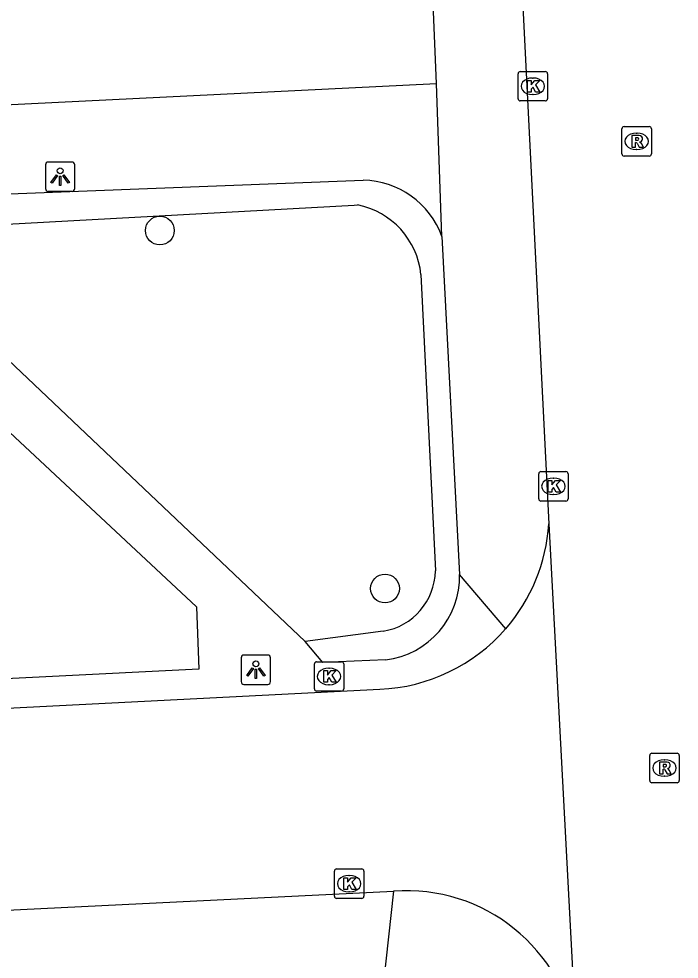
# Model space of a CAD drawing. Extents: x 161084 to 161928, y 385355 to 386522.
# Drawn here: x 161794.81 to 161817.26, y 386010 to 386041.97 of the extents above; entities that cross this region are included whole.
import ezdxf

# ---------------------------------------------------------------- set-up
doc = ezdxf.new("R2010")
doc.units = 0
for name, color, linetype in [('IMGEO_Boom', 7, 'Continuous'), ('IMGEO_Haag', 7, 'Continuous'), ('IMGEO_Kolk', 7, 'Continuous'), ('IMGEO_Lichtpunt', 7, 'Continuous'), ('IMGEO_Rijbaan_lokaal_open', 7, 'Continuous'), ('IMGEO_Rioolput', 7, 'Continuous'), ('IMGEO_Voetpad_open', 7, 'Continuous')]:
    doc.layers.add(name, color=color, linetype=linetype)

msp = doc.modelspace()

# ---------------------------------------------------------------- linework, layer by layer
at = {"layer": 'IMGEO_Boom'}
for centre in [(161799.607, 386034.768), (161807.262, 386022.598)]:
    msp.add_circle(centre, 0.489, dxfattribs=at)
at = {"layer": 'IMGEO_Haag'}
for points in [[(161789.844, 386034.734), (161806.215, 386035.635), (161806.327, 386035.641)], [(161808.483, 386033.268), (161808.975, 386023.201)], [(161807.204, 386021.15), (161804.543, 386020.794)]]:
    msp.add_lwpolyline(points, dxfattribs=at)
for centre, radius, start, end in [((161805.795, 386032.992), 2.702, 5.8642, 78.6495), ((161806.861, 386023.236), 2.114, 279.3351, 359.0449)]:
    msp.add_arc(centre, radius, start, end, dxfattribs=at)
at = {"layer": 'IMGEO_Kolk'}
for p, q in [((161811.784, 386039.247), (161811.784, 386040.099)), ((161811.859, 386040.173), (161812.711, 386040.173)), ((161812.272, 386039.953), (161812.297, 386039.953)), ((161812.785, 386040.099), (161812.785, 386039.247)), ((161812.295, 386039.393), (161812.27, 386039.393)), ((161812.711, 386039.173), (161811.859, 386039.173)), ((161812.486, 386025.647), (161812.486, 386026.499)), ((161812.561, 386026.573), (161813.413, 386026.573)), ((161813.487, 386026.499), (161813.487, 386025.647)), ((161812.974, 386026.353), (161812.999, 386026.353)), ((161813.413, 386025.573), (161812.561, 386025.573)), ((161812.997, 386025.793), (161812.972, 386025.793)), ((161804.934, 386020.11), (161805.786, 386020.11)), ((161804.859, 386019.184), (161804.859, 386020.036)), ((161805.347, 386019.89), (161805.372, 386019.89)), ((161805.86, 386020.036), (161805.86, 386019.184)), ((161805.786, 386019.11), (161804.934, 386019.11)), ((161805.37, 386019.33), (161805.345, 386019.33)), ((161805.616, 386013.066), (161806.468, 386013.066)), ((161805.541, 386012.14), (161805.541, 386012.992)), ((161806.029, 386012.846), (161806.054, 386012.846)), ((161806.542, 386012.992), (161806.542, 386012.14)), ((161806.052, 386012.286), (161806.027, 386012.286)), ((161806.468, 386012.066), (161805.616, 386012.066))]:
    msp.add_line(p, q, dxfattribs=at)
for points in [[(161811.784, 386039.247), (161811.784, 386040.099)], [(161811.859, 386040.173), (161812.711, 386040.173)], [(161812.785, 386040.099), (161812.785, 386039.247)], [(161812.105, 386039.873), (161812.228, 386039.873), (161812.228, 386039.722), (161812.358, 386039.873), (161812.522, 386039.873), (161812.376, 386039.722), (161812.529, 386039.473), (161812.377, 386039.473), (161812.292, 386039.637), (161812.228, 386039.57), (161812.228, 386039.473), (161812.105, 386039.473), (161812.105, 386039.873)], [(161812.711, 386039.173), (161811.859, 386039.173)], [(161812.486, 386025.647), (161812.486, 386026.499)], [(161812.561, 386026.573), (161813.413, 386026.573)], [(161813.487, 386026.499), (161813.487, 386025.647)], [(161812.807, 386026.273), (161812.93, 386026.273), (161812.93, 386026.122), (161813.06, 386026.273), (161813.224, 386026.273), (161813.078, 386026.122), (161813.231, 386025.873), (161813.079, 386025.873), (161812.994, 386026.037), (161812.93, 386025.97), (161812.93, 386025.873), (161812.807, 386025.873), (161812.807, 386026.273)], [(161813.413, 386025.573), (161812.561, 386025.573)], [(161804.934, 386020.11), (161805.786, 386020.11)], [(161804.859, 386019.184), (161804.859, 386020.036)], [(161805.18, 386019.81), (161805.303, 386019.81), (161805.303, 386019.659), (161805.433, 386019.81), (161805.597, 386019.81), (161805.451, 386019.659), (161805.604, 386019.41), (161805.452, 386019.41), (161805.367, 386019.574), (161805.303, 386019.507), (161805.303, 386019.41), (161805.18, 386019.41), (161805.18, 386019.81)], [(161805.86, 386020.036), (161805.86, 386019.184)], [(161805.786, 386019.11), (161804.934, 386019.11)], [(161805.616, 386013.066), (161806.468, 386013.066)], [(161805.541, 386012.14), (161805.541, 386012.992)], [(161805.862, 386012.766), (161805.985, 386012.766), (161805.985, 386012.615), (161806.115, 386012.766), (161806.279, 386012.766), (161806.133, 386012.615), (161806.286, 386012.366), (161806.134, 386012.366), (161806.049, 386012.53), (161805.985, 386012.463), (161805.985, 386012.366), (161805.862, 386012.366), (161805.862, 386012.766)], [(161806.542, 386012.992), (161806.542, 386012.14)], [(161806.468, 386012.066), (161805.616, 386012.066)]]:
    msp.add_lwpolyline(points, dxfattribs=at)
for centre, start, end in [((161811.861, 386040.097), 91.552, 178.448), ((161811.861, 386040.097), 91.552, 178.448), ((161812.709, 386040.097), 1.552, 88.448), ((161812.709, 386040.097), 1.552, 88.448), ((161811.861, 386039.249), 181.552, 268.448), ((161811.861, 386039.249), 181.552, 268.448), ((161812.709, 386039.249), 271.552, 358.448), ((161812.709, 386039.249), 271.552, 358.448), ((161812.563, 386026.497), 91.552, 178.448), ((161812.563, 386026.497), 91.552, 178.448), ((161813.411, 386026.497), 1.552, 88.448), ((161813.411, 386026.497), 1.552, 88.448), ((161812.563, 386025.649), 181.552, 268.448), ((161812.563, 386025.649), 181.552, 268.448), ((161813.411, 386025.649), 271.552, 358.448), ((161813.411, 386025.649), 271.552, 358.448), ((161804.936, 386020.034), 91.552, 178.448), ((161804.936, 386020.034), 91.552, 178.448), ((161805.784, 386020.034), 1.552, 88.448), ((161805.784, 386020.034), 1.552, 88.448), ((161804.936, 386019.186), 181.552, 268.448), ((161804.936, 386019.186), 181.552, 268.448), ((161805.784, 386019.186), 271.552, 358.448), ((161805.784, 386019.186), 271.552, 358.448), ((161805.618, 386012.99), 91.552, 178.448), ((161805.618, 386012.99), 91.552, 178.448), ((161806.466, 386012.99), 1.552, 88.448), ((161806.466, 386012.99), 1.552, 88.448), ((161805.618, 386012.142), 181.552, 268.448), ((161805.618, 386012.142), 181.552, 268.448), ((161806.466, 386012.142), 271.552, 358.448), ((161806.466, 386012.142), 271.552, 358.448)]:
    msp.add_arc(centre, 0.0765, start, end, dxfattribs=at)
for centre, major_axis, ratio, start_param, end_param in [((161812.271, 386039.673), (-0.387, 0.002), 0.722429, 4.712389, 7.853982), ((161812.296, 386039.673), (-0.39, 0.002), 0.717154, 1.570796, 4.712389), ((161812.973, 386026.073), (-0.387, 0.002), 0.722429, 4.712389, 7.853982), ((161812.998, 386026.073), (-0.39, 0.002), 0.717154, 1.570796, 4.712389), ((161805.346, 386019.61), (-0.387, 0.002), 0.722429, 4.712389, 7.853982), ((161805.371, 386019.61), (-0.39, 0.002), 0.717154, 1.570796, 4.712389), ((161806.028, 386012.566), (-0.387, 0.002), 0.722429, 4.712389, 7.853982), ((161806.053, 386012.566), (-0.39, 0.002), 0.717154, 1.570796, 4.712389)]:
    msp.add_ellipse(centre, major_axis=major_axis, ratio=ratio, start_param=start_param, end_param=end_param, dxfattribs=at)
at = {"layer": 'IMGEO_Lichtpunt'}
for p, q in [((161796.621, 386037.097), (161795.813, 386037.097)), ((161796.621, 386037.097), (161795.813, 386037.097)), ((161795.719, 386037.002), (161795.719, 386036.195)), ((161795.719, 386037.002), (161795.719, 386036.195)), ((161796.715, 386036.195), (161796.715, 386037.002)), ((161796.715, 386036.195), (161796.715, 386037.002)), ((161795.813, 386036.101), (161796.621, 386036.101)), ((161795.813, 386036.101), (161796.621, 386036.101)), ((161802.372, 386020.241), (161802.372, 386019.434)), ((161802.372, 386020.241), (161802.372, 386019.434)), ((161803.274, 386020.336), (161802.466, 386020.336)), ((161803.274, 386020.336), (161802.466, 386020.336)), ((161803.368, 386019.434), (161803.368, 386020.241)), ((161803.368, 386019.434), (161803.368, 386020.241)), ((161802.466, 386019.34), (161803.274, 386019.34)), ((161802.466, 386019.34), (161803.274, 386019.34))]:
    msp.add_line(p, q, dxfattribs=at)
for points in [[(161796.093, 386036.666), (161796.132, 386036.638), (161795.944, 386036.376), (161795.906, 386036.403), (161796.093, 386036.666)], [(161796.195, 386036.618), (161796.242, 386036.618), (161796.242, 386036.296), (161796.195, 386036.296), (161796.195, 386036.618)], [(161796.305, 386036.638), (161796.343, 386036.665), (161796.53, 386036.403), (161796.491, 386036.375), (161796.305, 386036.638)], [(161802.746, 386019.905), (161802.785, 386019.877), (161802.597, 386019.615), (161802.559, 386019.642), (161802.746, 386019.905)], [(161802.848, 386019.857), (161802.895, 386019.857), (161802.895, 386019.535), (161802.848, 386019.535), (161802.848, 386019.857)], [(161802.958, 386019.877), (161802.996, 386019.904), (161803.183, 386019.642), (161803.144, 386019.614), (161802.958, 386019.877)]]:
    msp.add_lwpolyline(points, dxfattribs=at)
for centre in [(161796.218, 386036.8), (161802.871, 386020.039)]:
    msp.add_circle(centre, 0.0994, dxfattribs=at)
for centre, start, end in [((161795.813, 386037.002), 90, 180), ((161795.813, 386037.002), 90, 180), ((161796.621, 386037.002), 0, 90), ((161796.621, 386037.002), 0, 90), ((161795.813, 386036.195), 180, 270), ((161795.813, 386036.195), 180, 270), ((161796.621, 386036.195), 270, 0), ((161796.621, 386036.195), 270, 360), ((161802.466, 386020.241), 90, 180), ((161802.466, 386020.241), 90, 180), ((161803.274, 386020.241), 0, 90), ((161803.274, 386020.241), 0, 90), ((161802.466, 386019.434), 180, 270), ((161802.466, 386019.434), 180, 270), ((161803.274, 386019.434), 270, 0), ((161803.274, 386019.434), 270, 360)]:
    msp.add_arc(centre, 0.0946, start, end, dxfattribs=at)
at = {"layer": 'IMGEO_Rijbaan_lokaal_open'}
for points in [[(161811.077, 386059.751), (161812.831, 386024.794)], [(161812.831, 386024.794), (161813.76, 386007.295)], [(161777.966, 386017.696), (161807.085, 386019.175)], [(161778.255, 386010.868), (161807.553, 386012.306)]]:
    msp.add_lwpolyline(points, dxfattribs=at)
for centre, radius, start, end in [((161806.833, 386025.182), 6.01, 318.9378, 356.2987), ((161806.83, 386025.182), 6.012, 272.4266, 318.9555), ((161808.009, 386006.521), 5.803, 7.6657, 94.5054)]:
    msp.add_arc(centre, radius, start, end, dxfattribs=at)
at = {"layer": 'IMGEO_Rioolput'}
for p, q in [((161815.391, 386038.3), (161816.243, 386038.3)), ((161815.316, 386037.374), (161815.316, 386038.226)), ((161815.804, 386038.08), (161815.829, 386038.08)), ((161816.317, 386038.226), (161816.317, 386037.374)), ((161815.827, 386037.52), (161815.802, 386037.52)), ((161816.243, 386037.3), (161815.391, 386037.3)), ((161816.26, 386016.073), (161816.26, 386016.925)), ((161816.335, 386016.999), (161817.187, 386016.999)), ((161817.261, 386016.925), (161817.261, 386016.073)), ((161816.748, 386016.779), (161816.773, 386016.779)), ((161817.187, 386015.999), (161816.335, 386015.999)), ((161816.771, 386016.219), (161816.746, 386016.219))]:
    msp.add_line(p, q, dxfattribs=at)
for points in [[(161815.391, 386038.3), (161816.243, 386038.3)], [(161815.316, 386037.374), (161815.316, 386038.226)], [(161815.905, 386037.998), (161815.653, 386038), (161815.653, 386037.6)], [(161816.317, 386038.226), (161816.317, 386037.374)], [(161815.653, 386037.6), (161815.777, 386037.6), (161815.777, 386037.762), (161815.788, 386037.762)], [(161815.831, 386037.919), (161815.777, 386037.919), (161815.777, 386037.838)], [(161815.777, 386037.838), (161815.829, 386037.838)], [(161815.835, 386037.733), (161815.906, 386037.6), (161816.046, 386037.6), (161815.981, 386037.726)], [(161816.243, 386037.3), (161815.391, 386037.3)], [(161816.26, 386016.073), (161816.26, 386016.925)], [(161816.335, 386016.999), (161817.187, 386016.999)], [(161817.261, 386016.925), (161817.261, 386016.073)], [(161816.849, 386016.697), (161816.597, 386016.699), (161816.597, 386016.299)], [(161816.775, 386016.618), (161816.721, 386016.618), (161816.721, 386016.537)], [(161816.597, 386016.299), (161816.721, 386016.299), (161816.721, 386016.461), (161816.732, 386016.461)], [(161816.721, 386016.537), (161816.773, 386016.537)], [(161816.779, 386016.432), (161816.85, 386016.299), (161816.99, 386016.299), (161816.925, 386016.425)], [(161817.187, 386015.999), (161816.335, 386015.999)]]:
    msp.add_lwpolyline(points, dxfattribs=at)
for centre, radius, start, end in [((161815.393, 386038.224), 0.0765, 91.552, 178.448), ((161815.393, 386038.224), 0.0765, 91.552, 178.448), ((161816.241, 386038.224), 0.0765, 1.552, 88.448), ((161816.241, 386038.224), 0.0765, 1.552, 88.448), ((161815.904, 386037.888), 0.109, 350.3612, 89.416), ((161815.787, 386037.709), 0.0533, 26.0293, 88.6989), ((161815.813, 386038.027), 0.19, 274.7715, 282.9687), ((161815.837, 386037.823), 0.0964, 77.0061, 93.1865), ((161815.851, 386037.88), 0.0378, 276.6634, 79.6772), ((161815.902, 386037.888), 0.112, 277.5842, 350.9817), ((161815.886, 386037.673), 0.108, 29.5134, 73.7905), ((161815.393, 386037.376), 0.0765, 181.552, 268.448), ((161815.393, 386037.376), 0.0765, 181.552, 268.448), ((161816.241, 386037.376), 0.0765, 271.552, 358.448), ((161816.241, 386037.376), 0.0765, 271.552, 358.448), ((161816.337, 386016.923), 0.0765, 91.552, 178.448), ((161816.337, 386016.923), 0.0765, 91.552, 178.448), ((161817.185, 386016.923), 0.0765, 1.552, 88.448), ((161817.185, 386016.923), 0.0765, 1.552, 88.448), ((161816.781, 386016.522), 0.0964, 77.0061, 93.1865), ((161816.795, 386016.579), 0.0378, 276.6634, 79.6772), ((161816.848, 386016.587), 0.109, 350.3612, 89.416), ((161816.846, 386016.587), 0.112, 277.5842, 350.9817), ((161816.731, 386016.408), 0.0533, 26.0293, 88.6989), ((161816.757, 386016.726), 0.19, 274.7715, 282.9687), ((161816.83, 386016.372), 0.108, 29.5134, 73.7905), ((161816.337, 386016.075), 0.0765, 181.552, 268.448), ((161816.337, 386016.075), 0.0765, 181.552, 268.448), ((161817.185, 386016.075), 0.0765, 271.552, 358.448), ((161817.185, 386016.075), 0.0765, 271.552, 358.448)]:
    msp.add_arc(centre, radius, start, end, dxfattribs=at)
for centre, major_axis, ratio, start_param, end_param in [((161815.803, 386037.8), (-0.387, 0.002), 0.722429, 4.712389, 7.853982), ((161815.828, 386037.8), (-0.39, 0.002), 0.717154, 1.570796, 4.712389), ((161816.747, 386016.499), (-0.387, 0.002), 0.722429, 4.712389, 7.853982), ((161816.772, 386016.499), (-0.39, 0.002), 0.717154, 1.570796, 4.712389)]:
    msp.add_ellipse(centre, major_axis=major_axis, ratio=ratio, start_param=start_param, end_param=end_param, dxfattribs=at)
at = {"layer": 'IMGEO_Voetpad_open'}
for points in [[(161809.017, 386039.766), (161808.142, 386060.669)], [(161674.898, 386033.126), (161712.882, 386035.02), (161809.017, 386039.766)], [(161809.195, 386034.569), (161809.017, 386039.766)], [(161789.793, 386035.836), (161806.517, 386036.484)], [(161804.543, 386020.794), (161789.844, 386034.734)], [(161809.195, 386034.569), (161809.797, 386023.078)], [(161788.496, 386033.51), (161800.853, 386021.976), (161800.937, 386019.853), (161775.14, 386018.561), (161774.966, 386020.629), (161786.529, 386033.458), (161788.496, 386033.51)], [(161811.365, 386021.234), (161809.797, 386023.078)], [(161807.28, 386020.175), (161805.153, 386020.082), (161804.543, 386020.794)], [(161807.553, 386012.306), (161806.864, 386006.001)]]:
    msp.add_lwpolyline(points, dxfattribs=at)
for centre, radius, start, end in [((161806.451, 386033.562), 2.923, 20.1506, 88.7133), ((161806.93, 386023.021), 2.868, 277.0167, 1.1305)]:
    msp.add_arc(centre, radius, start, end, dxfattribs=at)

doc.saveas('drawing.dxf')
